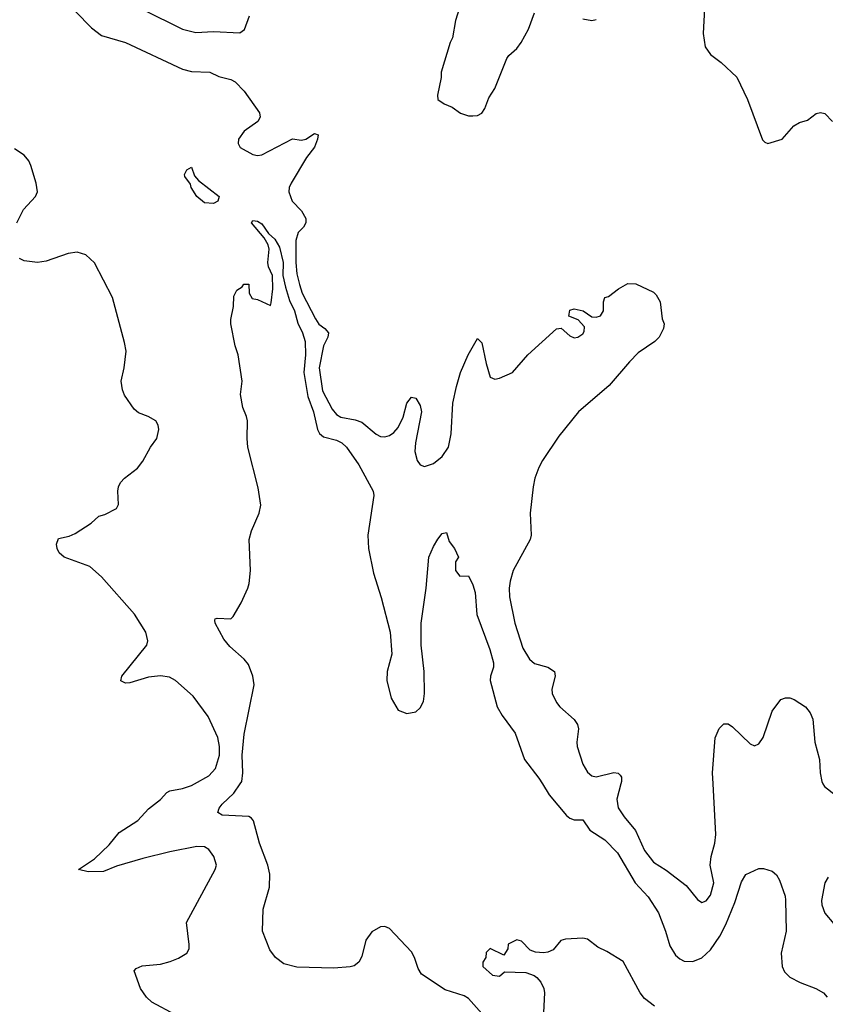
# Model space of a CAD drawing. Header units: inches. Extents: x 1550315 to 1685896, y 510706 to 640504.
# Tile 413 of 452: x 1664449 to 1668112, y 598998 to 603473. Entities that reach past the tile are written whole.
import ezdxf

# ---------------------------------------------------------------- set-up
doc = ezdxf.new("R2010")
doc.units = ezdxf.units.IN
doc.header["$MEASUREMENT"] = 0
doc.layers.add('B6569', color=7, linetype='Continuous')
doc.layers.add('B6660', color=7, linetype='Continuous')

msp = doc.modelspace()

# ---------------------------------------------------------------- linework, layer by layer
at = {"layer": 'B6569', "color": 5}
for points, elevation in [([(1665158, 598950), (1665050, 599008.2), (1665025.6, 599030), (1664998.7, 599070), (1664969.4, 599150), (1664978.9, 599161.1), (1665006.9, 599173.1), (1665090, 599180.4), (1665133, 599193), (1665172.1, 599207.9), (1665209.5, 599230), (1665219.6, 599250), (1665220.5, 599270), (1665208.3, 599370), (1665338.4, 599610), (1665343.7, 599630), (1665332.3, 599670), (1665310, 599700.9), (1665290, 599713.7), (1665255.2, 599715.2), (1665131.5, 599691.5), (1665010, 599660.7), (1664890, 599626.5), (1664830, 599601.7), (1664760.4, 599600.4), (1664717.2, 599610), (1664790, 599659.5), (1664856.8, 599723.2), (1664901.9, 599778.1), (1664986.3, 599833.7), (1665034.3, 599885.7), (1665090, 599928.8), (1665118.7, 599961.3), (1665131.5, 599968.5), (1665190, 599978.5), (1665230, 599991.9), (1665244.4, 600000)], 480), ([(1666599.7, 598899.7), (1666490, 599023.9), (1666470, 599036.2), (1666383.1, 599063.1), (1666275.7, 599135.7), (1666260.4, 599160.4), (1666244.3, 599210), (1666230, 599237), (1666130, 599342.2), (1666110, 599351.6), (1666090, 599350.7), (1666050, 599327.3), (1666022.6, 599290), (1666005, 599215.1), (1665991.8, 599190), (1665970, 599173), (1665952.3, 599167.7), (1665877.6, 599162.4), (1665710, 599166.9), (1665650, 599182.3), (1665611.8, 599210), (1665586.3, 599246.3), (1665553.1, 599330), (1665556.5, 599430), (1665584.8, 599530), (1665586.5, 599590), (1665577.8, 599630), (1665539.3, 599730), (1665511.9, 599831.9), (1665503.6, 599843.6), (1665491, 599851), (1665370, 599858.3), (1665349.7, 599870), (1665356.3, 599890), (1665370, 599908.2), (1665422.8, 599957.2), (1665452.1, 600000)], 460), ([(1666825.4, 600000), (1666855.8, 599950), (1666935.8, 599855.8), (1666950, 599844), (1666970, 599836.9), (1667010, 599836.5), (1667040.9, 599790), (1667110, 599745.4), (1667166.7, 599686.7), (1667246.9, 599550), (1667306.8, 599486.8), (1667353.7, 599413.7), (1667385.3, 599330), (1667404.2, 599264.2), (1667430, 599221.3), (1667450, 599204.2), (1667470, 599194.5), (1667510, 599193.1), (1667550, 599208.8), (1667590, 599246.3), (1667632.1, 599307.9), (1667660, 599360), (1667700, 599460), (1667730, 599554), (1667750, 599587.3), (1667810, 599614.8), (1667830, 599614.8), (1667870, 599602.8), (1667890, 599586), (1667902.8, 599562.8), (1667928.7, 599490), (1667931.2, 599471.2), (1667932.9, 599330), (1667911.4, 599230), (1667914.8, 599170), (1667925.4, 599145.4), (1667950, 599121.1), (1667997, 599097), (1668068, 599070), (1668103, 599050), (1668119.3, 599030)], 460), ([(1667182.5, 600000), (1667164, 599930), (1667170, 599890.6), (1667196.8, 599850), (1667248.2, 599788.2), (1667290, 599696.9), (1667330, 599643.6), (1667388.3, 599608.3), (1667478.4, 599538.4), (1667530, 599474), (1667550, 599460.7), (1667570, 599468), (1667590, 599493.4), (1667605.1, 599550), (1667588.5, 599630), (1667592.5, 599670), (1667609.9, 599730), (1667613.4, 599770), (1667601.3, 600000)], 480), ([(1668101, 600000), (1668107.9, 599987.9), (1668155.9, 599950)], 480), ([(1668124.4, 599575.6), (1668110.1, 599550), (1668094, 599470), (1668095.5, 599450), (1668110, 599412), (1668150, 599364.4)], 480), ([(1667334.8, 598990), (1667290, 599024), (1667270.6, 599050), (1667192.2, 599192.2), (1667117.7, 599237.7), (1667077, 599257), (1667030, 599293.4), (1667010, 599298), (1666930, 599294), (1666910, 599287.3), (1666873.8, 599246.2), (1666850, 599235.2), (1666830, 599232.4), (1666794.9, 599234.9), (1666770, 599243.8), (1666730, 599284.7), (1666708.9, 599291.1), (1666670, 599272), (1666668.7, 599250), (1666650, 599222), (1666588, 599252), (1666570, 599234), (1666568, 599210), (1666555.3, 599190), (1666555.3, 599170), (1666599, 599130), (1666630, 599126), (1666654, 599146), (1666750, 599142), (1666788.3, 599128.3), (1666799.7, 599119.7), (1666818.3, 599098.3), (1666832.3, 599070), (1666835.1, 599050), (1666829.7, 598930)], 440)]:
    msp.add_lwpolyline(points, dxfattribs=dict(at, elevation=elevation))
at = {"layer": 'B6660', "color": 5}
for points, elevation in [([(1666474.6, 603610), (1666430.2, 603470), (1666417.3, 603390), (1666406.8, 603370), (1666366, 603234), (1666366, 603210), (1666348.2, 603130), (1666350.7, 603110), (1666378.8, 603090), (1666415.6, 603075.6), (1666452.5, 603047.5), (1666490, 603035.5), (1666510, 603035.5), (1666530, 603038), (1666550, 603047.7), (1666563.7, 603070), (1666582.4, 603117.6), (1666610, 603161), (1666664.1, 603295.9), (1666673.2, 603310), (1666710, 603341.6), (1666729.7, 603370), (1666761.7, 603430), (1666790, 603504.9)], 520), ([(1667566.5, 603610), (1667556.9, 603410), (1667565.5, 603350), (1667590, 603314.9), (1667638.8, 603278.8), (1667710, 603212), (1667758, 603110), (1667826.7, 602926.7), (1667836.3, 602916.3), (1667850.8, 602910.8), (1667915.3, 602930), (1667968, 602990), (1667994.6, 603005.4), (1668030, 603016), (1668070, 603046), (1668090, 603050.8), (1668110, 603046), (1668144.7, 603010)], 520), ([(1664703.9, 603510), (1664775.5, 603435.5), (1664820.7, 603400.7), (1664930.2, 603370), (1665190, 603248.3), (1665230, 603238.2), (1665314, 603234), (1665354.5, 603214.5), (1665410, 603200.6), (1665428.9, 603190), (1665470, 603148), (1665540.2, 603050), (1665542.8, 603030), (1665531.3, 603010), (1665470, 602966.2), (1665443.8, 602930), (1665442.2, 602910), (1665451.9, 602891.9), (1665510, 602859.8), (1665530, 602856.1), (1665550, 602859.1), (1665690, 602931.2), (1665730, 602925.5), (1665750, 602930.4), (1665790, 602956.4), (1665806, 602950), (1665803.7, 602930), (1665790, 602894), (1665752.8, 602847.2), (1665684, 602730), (1665674.8, 602710), (1665672.7, 602690), (1665688, 602648), (1665730, 602603.6), (1665750.2, 602569.8), (1665750.8, 602549.2), (1665739, 602530), (1665714.7, 602505.3), (1665704.2, 602470), (1665704.5, 602370), (1665710, 602317.6), (1665720.9, 602270), (1665733.9, 602230), (1665793.4, 602113.4), (1665810, 602088.9), (1665836.5, 602070), (1665853.6, 602050), (1665850.6, 602030), (1665829.8, 601990.2), (1665810.6, 601890), (1665825.6, 601785.6), (1665870, 601702.9), (1665890, 601678.4), (1665910, 601666), (1665974.9, 601654.9), (1666004.1, 601644.1), (1666070, 601588.5), (1666090, 601578.4), (1666110, 601576.4), (1666130, 601582.6), (1666150, 601596.5), (1666170, 601619.5), (1666192.9, 601667.1), (1666210, 601730.4), (1666230, 601757), (1666250, 601752.7), (1666270, 601719.1), (1666275.6, 601690), (1666249.4, 601550), (1666246.4, 601510), (1666256.4, 601470), (1666270.3, 601450.3), (1666290, 601442.4), (1666330, 601456.5), (1666370, 601487.9), (1666398, 601530), (1666410.8, 601590.8), (1666418.9, 601730), (1666434.6, 601805.5), (1666453.3, 601870), (1666487.6, 601950), (1666530, 602024), (1666550, 602004.7), (1666569.2, 601910), (1666587.7, 601847.7), (1666610, 601838.6), (1666630, 601843.5), (1666690, 601870.2), (1666759.4, 601950), (1666890, 602068.2), (1666910.9, 602070.9), (1666950, 602036), (1666970, 602027.3), (1666986, 602030), (1667010, 602044.7), (1667015.3, 602055.3), (1667016.4, 602076.4), (1666988.4, 602108.4), (1666945.6, 602125.6), (1666950, 602153.4), (1666970, 602159.1), (1667010.4, 602150.4), (1667050, 602122), (1667070, 602121), (1667090, 602126.8), (1667104, 602150), (1667104, 602190), (1667109.4, 602210), (1667125.6, 602214.4), (1667171.8, 602250), (1667213.4, 602273.4), (1667250, 602272.2), (1667330, 602234), (1667342.5, 602222.5), (1667361, 602190), (1667370, 602114), (1667378.8, 602090), (1667376.3, 602070), (1667356.4, 602030), (1667336.3, 602010), (1667260.9, 601959.1), (1667221.3, 601918.7), (1667129.3, 601810), (1666989.2, 601690.8), (1666900.1, 601579.9), (1666826.5, 601470), (1666810, 601437.8), (1666791.5, 601390), (1666783.4, 601350), (1666770.1, 601230), (1666774.7, 601130), (1666770.2, 601110), (1666692.8, 600970), (1666678.5, 600921.5), (1666674.1, 600890), (1666675.7, 600850), (1666700.5, 600730), (1666737.2, 600617.2), (1666766.4, 600566.4), (1666790, 600547.5), (1666850.6, 600530), (1666881.1, 600510), (1666883.2, 600490), (1666867.9, 600430), (1666870.3, 600410), (1666888.9, 600370), (1666904.2, 600350), (1666970, 600291.8), (1666985.3, 600270), (1666989.1, 600250), (1666982, 600190), (1666984, 600170), (1667009.2, 600089.2), (1667030, 600053.4), (1667050, 600036.4), (1667070, 600032), (1667150, 600052), (1667170, 600048.7), (1667179.1, 600039.1), (1667184.9, 600030), (1667185.2, 600010), (1667182.5, 600000)], 480), ([(1665010, 603519.5), (1665190, 603430.1), (1665250, 603414.8), (1665330, 603419.3), (1665450, 603413.4), (1665471.4, 603428.6), (1665494.2, 603490)], 520), ([(1667010, 603476.5), (1667050, 603468.7), (1667070, 603474)], 520), ([(1664436.5, 602550), (1664466.5, 602610), (1664521.5, 602670), (1664529.8, 602690), (1664524.2, 602730), (1664500.8, 602810), (1664491.2, 602831.2), (1664470, 602856.8), (1664426.4, 602886.4)], 480), ([(1665452.1, 600000), (1665459, 600010), (1665463.2, 600050), (1665461.5, 600130), (1665470, 600226), (1665515.8, 600450), (1665509.7, 600490), (1665490, 600542.7), (1665470, 600567), (1665404.4, 600624.4), (1665377.2, 600657.2), (1665338, 600730), (1665336.4, 600743.6), (1665338, 600750), (1665347.5, 600752.5), (1665409.4, 600750.6), (1665420.1, 600759.9), (1665456.6, 600823.4), (1665486, 600890), (1665492.3, 600910), (1665498.4, 600970), (1665493, 601110), (1665503, 601150), (1665538.4, 601230), (1665546.3, 601266.3), (1665534.2, 601345.8), (1665486.6, 601530), (1665482.9, 601570), (1665484.5, 601650), (1665480.9, 601670), (1665463.7, 601710), (1665453.2, 601770), (1665461.2, 601830), (1665442.7, 601950), (1665429.1, 601990.9), (1665409, 602090), (1665409.1, 602110.9), (1665422, 602170), (1665423.1, 602216.9), (1665436.4, 602243.6), (1665460.4, 602259.6), (1665469.1, 602270.9), (1665491.3, 602271.3), (1665492, 602230), (1665506.4, 602206.4), (1665530, 602202), (1665590, 602174), (1665593.2, 602186.8), (1665599.5, 602250), (1665599.3, 602310), (1665581.2, 602350), (1665577.2, 602370), (1665583.7, 602430), (1665579.5, 602450), (1665561.2, 602481.2), (1665502.7, 602550), (1665510, 602561), (1665530, 602558), (1665550, 602544.9), (1665580.8, 602500.8), (1665610, 602475.6), (1665630, 602439.3), (1665647.5, 602370), (1665645.7, 602310), (1665657.1, 602257.1), (1665675.9, 602196), (1665699.4, 602150), (1665713.7, 602093.7), (1665735.1, 602050), (1665746.4, 602010), (1665748.4, 601950), (1665741.5, 601870), (1665760, 601760), (1665785.1, 601690), (1665802.6, 601610), (1665812.5, 601592.5), (1665830, 601576.5), (1665890, 601561.7), (1665914.4, 601550), (1665935.3, 601530), (1665991.8, 601450), (1666056.9, 601330), (1666059.7, 601310), (1666032.3, 601130), (1666034.6, 601070), (1666057.1, 600957.2), (1666093.1, 600846.9), (1666134, 600690), (1666141.6, 600590), (1666120.6, 600510), (1666118.5, 600470), (1666138, 600390), (1666170, 600334.8), (1666210, 600319.1), (1666250, 600326.8), (1666270, 600346), (1666285.4, 600374.6), (1666289.6, 600410), (1666288.5, 600510), (1666274.2, 600630), (1666274.5, 600730), (1666296.9, 600890), (1666309.6, 601029.7), (1666330, 601078), (1666350, 601111.3), (1666370, 601138), (1666390, 601142), (1666401.1, 601101.1), (1666426, 601070), (1666444.7, 601030), (1666430.9, 601009.1), (1666430.7, 600970), (1666450, 600944), (1666490, 600944.7), (1666510, 600904.7), (1666520.4, 600870), (1666527.8, 600770), (1666587.2, 600610), (1666603.1, 600550), (1666602.8, 600530), (1666589.2, 600490), (1666587.9, 600470), (1666620.3, 600350), (1666643.1, 600310), (1666702.3, 600230), (1666744.9, 600110), (1666810, 600025.3), (1666825.4, 600000)], 460), ([(1665244.4, 600000), (1665310, 600036.9), (1665338.9, 600070), (1665357.5, 600130), (1665357.9, 600170), (1665350.6, 600210), (1665305.6, 600305.6), (1665238.5, 600398.5), (1665157.2, 600470), (1665130, 600484.1), (1665090, 600491.6), (1665035.2, 600484.8), (1664950, 600459.4), (1664930, 600458), (1664908.7, 600468.7), (1664913.7, 600490), (1665027.7, 600630), (1665032.5, 600650), (1665023.4, 600690), (1664971.8, 600771.8), (1664821.5, 600941.5), (1664767.6, 600987.6), (1664651.1, 601030), (1664629.2, 601050), (1664619.1, 601070), (1664616.1, 601090), (1664625.2, 601114.8), (1664673.7, 601126.3), (1664701.9, 601138.1), (1664775, 601185), (1664810, 601216.4), (1664835.8, 601224.2), (1664889.3, 601250.7), (1664899, 601270), (1664896.2, 601330), (1664898.4, 601350), (1664907, 601370), (1664925.2, 601390), (1664984.8, 601435.2), (1665010, 601466.8), (1665043.7, 601530), (1665072.7, 601570), (1665082.7, 601610), (1665079.3, 601630), (1665069, 601650), (1665034, 601670), (1664990, 601686), (1664970, 601703.6), (1664926.5, 601766.5), (1664916.4, 601790), (1664911.1, 601830), (1664924.7, 601890), (1664934, 601966), (1664926.2, 602006.2), (1664871.3, 602210), (1664790, 602367.6), (1664750, 602404.7), (1664710, 602416.9), (1664670, 602409.7), (1664570, 602376), (1664530.8, 602369.2), (1664470, 602377.7), (1664448.2, 602388.2)], 480), ([(1667601.3, 600000), (1667598.6, 600050), (1667610.9, 600209.1), (1667628.7, 600251.3), (1667650, 600273), (1667670, 600272.4), (1667690, 600259.5), (1667770, 600182.3), (1667790, 600173.4), (1667810, 600182), (1667828.6, 600210), (1667870, 600330.8), (1667910, 600384), (1667930, 600390.8), (1667950, 600390.8), (1667970, 600382.8), (1668021, 600350), (1668043.4, 600323.4), (1668054.3, 600294.3), (1668064.4, 600190), (1668084.5, 600110), (1668087.5, 600050), (1668095.4, 600010), (1668101, 600000)], 480)]:
    msp.add_lwpolyline(points, dxfattribs=dict(at, elevation=elevation))
at = {"layer": 'B6660', "color": 5, "elevation": 460}
msp.add_lwpolyline([(1665330, 602638.3), (1665290, 602641.3), (1665255.1, 602670), (1665229.3, 602710), (1665225.6, 602725.6), (1665200.4, 602760.4), (1665198, 602770), (1665210, 602791.3), (1665230, 602802), (1665243.5, 602763.5), (1665261.6, 602741.6), (1665355.8, 602670), (1665350, 602648.4)], close=True, dxfattribs=at)

doc.saveas('drawing.dxf')
